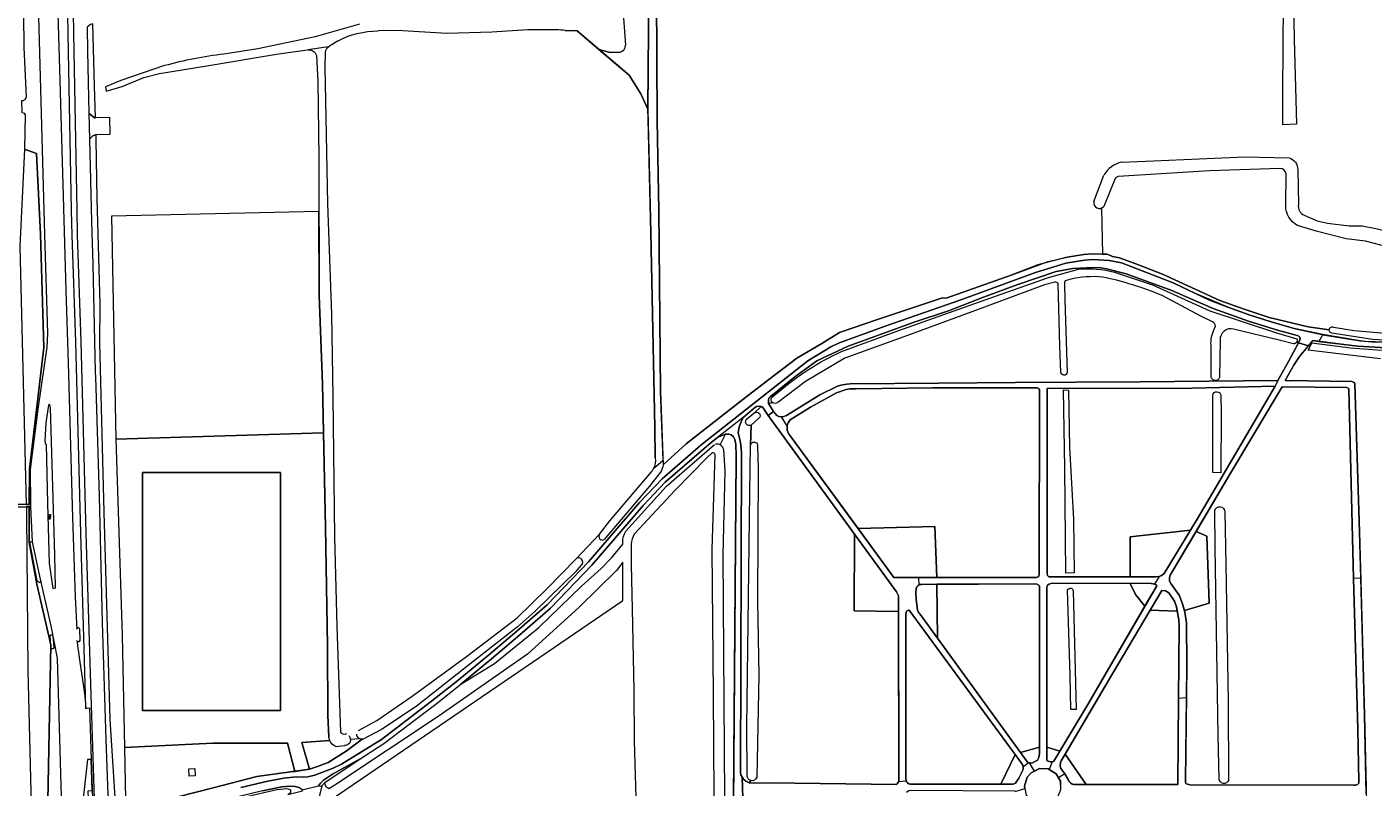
# Model space of a CAD drawing. Header units: metres. Extents: x 209813 to 223847, y 571801 to 587119.
# Tile 358 of 656: x 221449 to 221948, y 576549 to 576831. Entities that reach past the tile are written whole.
import ezdxf
from ezdxf.enums import TextEntityAlignment as Align

# ---------------------------------------------------------------- set-up
doc = ezdxf.new("R2010")
doc.units = ezdxf.units.M
for name, color, linetype, lineweight in [('B-RO-GR-BEPLANTING_CULTUUR_BOSPLANTSOEN-GV', 8, 'Continuous', 0), ('B-RO-GR-BOS_GEMENGD-GV', 8, 'Continuous', 0), ('B-RO-GR-GRAS-GV', 8, 'Continuous', 0), ('B-RO-IE-MEUBILAIR_ZONNEPANEEL-S', 8, 'Continuous', 0), ('B-RO-KL-TELPUNT_TELKAST-S', 8, 'Continuous', 0), ('B-RO-OG-TERREIN_CULTUURSCHEIDING-GV', 8, 'Continuous', 0), ('B-RO-OG-WATER_GREPPEL-GV', 8, 'Continuous', 0), ('B-RO-OG-WEG-GV', 8, 'Continuous', 0), ('B-RO-VH-VERHARDING_HALFVERHARDING-GV', 8, 'Continuous', 0), ('B-RO-VH-VERHARDING_PUIN-GV', 8, 'Continuous', 0), ('B-RO-VH-VERHARDING_STRAATBAKSTEEN-GV', 8, 'Continuous', 0), ('B-RO-VH-VERHARDING_TEGEL-GV', 8, 'Continuous', 0)]:
    doc.layers.add(name, color=color, linetype=linetype, lineweight=lineweight)
doc.styles.add('NLCS-ISO', font='txt')

# ---------------------------------------------------------------- blocks, each defined once
blk = doc.blocks.new('SIE-ZONNEPANEEL-SO')
at = {"color": 0, "linetype": 'ByBlock', "lineweight": 18}
for points in [[(-1.475, 0.1), (-1.275, 0.9)], [(-1.475, 0.1), (-0.575, 0.1)], [(-1.275, 0.9), (-0.375, 0.9)], [(-1.225, 1.1), (-1, 2)], [(-1.225, 1.1), (-0.325, 1.1)], [(-1, 2), (-0.1, 2)], [(-0.575, 0.1), (-0.375, 0.9)], [(-0.375, 0.1), (-0.175, 0.9)], [(-0.375, 0.1), (0.425, 0.1)], [(-0.325, 1.1), (-0.1, 2)], [(-0.175, 0.9), (0.625, 0.9)], [(-0.125, 1.1), (0.1, 2)], [(-0.125, 1.1), (0.675, 1.1)], [(0.1, 2), (0.9, 2)], [(0.425, 0.1), (0.625, 0.9)], [(0.625, 0.1), (0.825, 0.9)], [(0.625, 0.1), (1.525, 0.1)], [(0.675, 1.1), (0.9, 2)], [(0.825, 0.9), (1.725, 0.9)], [(0.875, 1.1), (1.1, 2)], [(0.875, 1.1), (1.775, 1.1)], [(1.1, 2), (2, 2)], [(1.525, 0.1), (1.725, 0.9)], [(1.775, 1.1), (2, 2)], [(-2, -2), (-1.775, -1.1)], [(-2, -2), (-1.1, -2)], [(-1.775, -1.1), (-0.875, -1.1)], [(-1.725, -0.9), (-1.525, -0.1)], [(-1.725, -0.9), (-0.825, -0.9)], [(-1.525, -0.1), (-0.625, -0.1)], [(-1.1, -2), (-0.875, -1.1)], [(-0.9, -2), (-0.675, -1.1)], [(-0.9, -2), (-0.1, -2)], [(-0.825, -0.9), (-0.625, -0.1)], [(-0.675, -1.1), (0.125, -1.1)], [(-0.625, -0.9), (-0.425, -0.1)], [(-0.625, -0.9), (0.175, -0.9)], [(-0.425, -0.1), (0.375, -0.1)], [(-0.1, -2), (0.125, -1.1)], [(0.1, -2), (0.325, -1.1)], [(0.1, -2), (1, -2)], [(0.175, -0.9), (0.375, -0.1)], [(0.325, -1.1), (1.225, -1.1)], [(0.375, -0.9), (0.575, -0.1)], [(0.375, -0.9), (1.275, -0.9)], [(0.575, -0.1), (1.475, -0.1)], [(1, -2), (1.225, -1.1)], [(1.275, -0.9), (1.475, -0.1)]]:
    blk.add_lwpolyline(points, dxfattribs=at)
blk = doc.blocks.new('SKL-TELKAST-SO')
at = {"lineweight": 18}
for points in [[(-2, 2), (2, 2), (2, 1.68), (-2, 1.68)], [(-2, 1.52), (2, 1.52), (2, -2), (-2, -2)]]:
    blk.add_lwpolyline(points, close=True, dxfattribs=at)
at = {"lineweight": 18, "style": 'NLCS-ISO'}
blk.add_text('tel', height=1.8, dxfattribs=at).set_placement((0, 0), align=Align.MIDDLE_CENTER)

msp = doc.modelspace()

# ---------------------------------------------------------------- linework, layer by layer
at = {"layer": 'B-RO-GR-BEPLANTING_CULTUUR_BOSPLANTSOEN-GV', "flags": 128}
for points in [[(221669.205, 576821.922), (221665.575, 576821.799), (221661.373, 576822.904), (221672.59, 576813.311), (221676.964, 576806.469), (221679.527, 576800.776), (221679.837, 576844.81), (221679.88, 576854.116)], [(221669.692, 576847.675), (221670.141, 576839.488), (221671.232, 576824.496)], [(221561.232, 576568.134), (221560.866, 576576.044), (221560.72, 576601.663), (221559.947, 576645.783), (221559.26, 576680.779), (221482.257, 576678.446), (221484.59, 576605.59), (221485.422, 576564.108), (221518.238, 576565.721), (221545.851, 576565.721), (221548.638, 576555.272), (221554.09, 576556.15), (221551.187, 576565.949), (221561.605, 576566.711)]]:
    msp.add_lwpolyline(points, dxfattribs=at)
for points in [[(221450.164, 576654.201), (221450.223, 576667.277), (221455.592, 576712.37), (221454.274, 576754.377), (221452.847, 576784.25), (221448.429, 576785.915), (221446.71, 576749.952), (221449.058, 576654.206)], [(221492.172, 576577.828), (221492.172, 576666.014), (221543.305, 576666.014), (221543.305, 576577.828)], [(221449.147, 576650.349), (221449.657, 576592.714), (221450.974, 576537.673), (221456.964, 576537.775), (221458.134, 576602.18), (221452.917, 576624.721), (221450.102, 576640.276), (221450.161, 576653.339), (221449.079, 576653.336)]]:
    msp.add_lwpolyline(points, close=True, dxfattribs=at)
at = {"layer": 'B-RO-GR-BEPLANTING_CULTUUR_BOSPLANTSOEN-GV'}
msp.add_lwpolyline([(221561.605, 576566.711, -0.0852529), (221561.232, 576568.134)], format="xyb", dxfattribs=at)
at = {"layer": 'B-RO-GR-BOS_GEMENGD-GV', "flags": 128}
for points in [[(221951.171, 576708.253), (221924.411, 576711.374), (221925.351, 576713.277), (221924.841, 576713.465), (221921.13, 576709.1), (221919.15, 576706.08), (221915.844, 576700.113), (221940.59, 576699.79), (221941.21, 576699.57), (221941.51, 576699.29), (221941.65, 576698.95), (221943.45, 576644.11), (221945.29, 576576.13), (221946.59, 576516.57)], [(221892.005, 576694.57), (221892.165, 576687.991), (221891.938, 576665.963), (221888.971, 576666.005), (221888.981, 576694.708)], [(221717.73, 576551.836), (221717.072, 576551.058), (221718.91, 576550.842), (221724.65, 576551.01), (221771.71, 576550.43), (221772.03, 576550.69), (221772.27, 576551.01), (221772.53, 576551.71), (221772.511, 576614.57), (221756.05, 576614.75), (221756.211, 576643.156), (221724.17, 576687.17), (221722.126, 576690.208), (221721.51, 576690.56), (221719.027, 576688.221)], [(221720.706, 576686.14), (221717.814, 576683.577), (221717.643, 576676.217)], [(221720.19, 576675.731), (221720.377, 576667.69), (221720.214, 576618.296), (221720.634, 576590.93), (221719.877, 576553.129)], [(221703.423, 576673.338), (221701.389, 576671.549), (221689.663, 576659.511), (221674.501, 576643.217)], [(221703.983, 576482.864), (221704.108, 576493.467), (221704.265, 576527.933), (221703.809, 576583.634), (221703.334, 576637.521), (221704.48, 576672.684)], [(221891.345, 576552.491), (221891.033, 576568.612), (221889.921, 576638.233), (221889.716, 576651.984)], [(221893.446, 576651.458), (221893.793, 576631.975), (221894.74, 576581.217), (221894.856, 576551.842)], [(221673.395, 576639.499), (221673.337, 576631.753), (221673.682, 576615.544), (221674.371, 576585.223), (221674.463, 576566.468), (221675.295, 576537.358), (221675.53, 576497.938), (221676.061, 576483.752)], [(221837.254, 576622.142), (221838.332, 576578.182), (221836.348, 576578.148), (221836.093, 576590.973), (221835.15, 576622.427)], [(221484.189, 576542.317), (221485.097, 576541.763), (221489.097, 576541.377), (221489.798, 576541.461), (221490.619, 576541.465), (221492.541, 576542.138), (221493.67, 576542.83), (221518.35, 576549.23), (221534.51, 576553.35), (221547.07, 576555.07), (221548.638, 576555.272), (221545.851, 576565.721), (221518.238, 576565.721), (221485.422, 576564.108), (221485.81, 576544.73), (221485.87, 576544.03)], [(221561.605, 576566.711), (221551.187, 576565.949), (221554.09, 576556.15), (221557.09, 576557.03), (221561.01, 576558.59), (221567.679, 576562.747), (221573.555, 576567.195)]]:
    msp.add_lwpolyline(points, dxfattribs=at)
for points in [[(221757.516, 576645.25), (221785.89, 576646.05), (221786.66, 576627.11), (221823.65, 576627.11), (221824.27, 576627.39), (221824.55, 576627.77), (221824.63, 576628.15), (221824.67, 576628.65), (221824.73, 576696.17), (221824.71, 576696.73), (221824.55, 576697.09), (221824.23, 576697.27), (221823.85, 576697.39), (221785.25, 576697.41), (221756.73, 576697.07), (221754.55, 576697.09), (221753.05, 576696.79), (221749.43, 576695.57), (221739.85, 576690.31), (221732.35, 576685.55), (221731.55, 576684.49), (221731.21, 576683.49), (221731.19, 576681.69), (221731.67, 576680.57)], [(221858.343, 576627.39), (221858.31, 576642.19), (221880.782, 576644.711), (221883.61, 576649.33), (221912.07, 576698.05), (221881.31, 576697.35), (221827.53, 576697.25), (221827.53, 576628.59), (221827.71, 576627.91), (221827.91, 576627.65), (221828.25, 576627.39), (221828.67, 576627.33)], [(221834.102, 576667.659), (221833.689, 576696.706), (221835.514, 576696.608), (221835.904, 576675.444), (221837.316, 576648.649), (221837.623, 576628.828), (221834.491, 576628.708)], [(221941.222, 576626.725), (221939.39, 576697.01), (221939.15, 576697.27), (221939.01, 576697.49), (221938.55, 576697.59), (221914.69, 576697.87), (221895.57, 576665.87), (221882.822, 576644.217), (221886.85, 576642.47), (221887.71, 576617.59), (221878.488, 576614.869), (221878.65, 576614.33), (221879.23, 576610.37), (221879.37, 576594.61), (221878.85, 576551.85), (221878.91, 576551.33), (221879.03, 576550.91), (221879.23, 576550.69), (221880.43, 576550.25), (221941.29, 576550.15), (221941.97, 576550.17), (221942.35, 576550.23), (221942.67, 576550.39), (221943.11, 576550.95), (221943.17, 576551.57), (221942.75, 576570.93)], [(221558.637, 576549.936), (221557.085, 576543.421), (221556.993, 576541.359), (221642.255, 576599.502), (221670.202, 576618.594), (221670.231, 576632.768), (221667.902, 576629.717), (221653.998, 576616.116), (221634.936, 576598.69), (221602.204, 576575.862), (221563.438, 576550.101), (221561.293, 576548.743), (221560.397, 576549.41), (221559.879, 576550.223), (221559.813, 576551.134)], [(221824.73, 576564.303), (221824.73, 576624.05), (221824.55, 576624.31), (221824.19, 576624.45), (221823.89, 576624.67), (221823.31, 576624.77), (221786.649, 576624.614), (221786.964, 576604.608), (221817.731, 576562.229)], [(221832.307, 576562.82), (221842.73, 576580.05), (221863.819, 576616.471), (221860.33, 576620.79), (221858.384, 576624.951), (221829.67, 576625.03), (221828.91, 576624.89), (221828.35, 576624.69), (221827.77, 576624.35), (221827.59, 576623.93), (221827.45, 576623.47), (221827.431, 576564.213)], [(221775.402, 576551.594), (221775.45, 576551.39), (221775.81, 576550.97), (221776.27, 576550.69), (221776.97, 576550.53), (221810.413, 576550.53), (221815.741, 576561.491), (221776.437, 576615.045), (221776.208, 576615.018), (221775.721, 576614.842), (221775.45, 576614.65), (221775.31, 576614.21), (221775.13, 576613.33), (221775.23, 576552.33)], [(221876.315, 576582.294), (221876.57, 576609.03), (221876.39, 576611.47), (221875.804, 576614.68), (221865.759, 576614.982), (221851.57, 576591.11), (221834.246, 576561.695), (221841.994, 576550.445), (221876.01, 576550.41)], [(221509.444, 576553.485), (221509.304, 576556.199), (221511.516, 576556.313), (221511.655, 576553.595)]]:
    msp.add_lwpolyline(points, close=True, dxfattribs=at)
at = {"layer": 'B-RO-GR-BOS_GEMENGD-GV'}
for points in [[(221888.981, 576694.708, -0.9073891), (221892.005, 576694.57)], [(221719.027, 576688.221, -0.9629635), (221720.706, 576686.14)], [(221717.643, 576676.217, -1.0443253), (221720.19, 576675.731)], [(221704.48, 576672.684, 0.4866934), (221703.423, 576673.338)], [(221889.716, 576651.984, -0.8900737), (221893.446, 576651.458)], [(221674.501, 576643.217, 0.1365506), (221673.395, 576639.499)], [(221835.15, 576622.427, -0.8160281), (221837.254, 576622.142)], [(221563.802, 576564.469, -0.1804481), (221561.605, 576566.711)], [(221569.268, 576567.271, -0.4556526), (221566.993, 576564.81)], [(221573.555, 576567.195, -0.1607042), (221572.453, 576567.504)], [(221719.877, 576553.129, -0.404821), (221717.73, 576551.836)], [(221894.856, 576551.842, -0.7642234), (221891.345, 576552.491)]]:
    msp.add_lwpolyline(points, format="xyb", dxfattribs=at)
at = {"layer": 'B-RO-GR-GRAS-GV', "flags": 128}
for points in [[(221917.506, 576908.307), (221917.819, 576902.312), (221918.243, 576884.873), (221918.26, 576874.806), (221918.645, 576853.864), (221919.21, 576826.63), (221920.045, 576795.172), (221915.017, 576794.938), (221914.939, 576807.218), (221915.215, 576840.235), (221913.14, 576908.298)], [(221682.994, 576854.773), (221682.715, 576843.273), (221683.017, 576796.394), (221683.605, 576763.32), (221684.22, 576696.123), (221685.219, 576668.942), (221693.769, 576676.623), (221701.187, 576682.501), (221714.701, 576693.16), (221724.923, 576700.928), (221734.77, 576708.459), (221744.054, 576713.844), (221750.569, 576718), (221764.717, 576722.83), (221788.758, 576730.745), (221790.106, 576730.673), (221814.183, 576739.225), (221828.022, 576744.277), (221834.947, 576745.926), (221841.125, 576746.899), (221844.373, 576747.097), (221848.13, 576747.005)], [(221642.317, 576830.155), (221635.013, 576830.168), (221621.701, 576829.323), (221605.019, 576828.807), (221586.566, 576829.854), (221579.521, 576829.757)], [(221679.603, 576797.125), (221679.527, 576800.776), (221676.964, 576806.469), (221672.59, 576813.311), (221653.302, 576829.806), (221648.914, 576829.912)], [(221564.477, 576825.996), (221561.095, 576823.847)], [(221682.255, 576671.455), (221682.055, 576682.731), (221680.582, 576754.988), (221679.603, 576797.125)], [(221913.876, 576778.733), (221887.763, 576777.831), (221853.865, 576775.832)], [(221855.151, 576781.08), (221867.027, 576781.635), (221900.859, 576783.098), (221917.3, 576782.732)], [(221844.926, 576766.48), (221848.652, 576776.321)], [(221852.853, 576774.978), (221848.551, 576764.68)], [(221916.045, 576764.994), (221916.153, 576776.905)], [(221920.483, 576778.295), (221920.791, 576765.4)], [(221847.676, 576764.061), (221848.13, 576747.005), (221849.864, 576746.962), (221850.445, 576746.681), (221851.79, 576746.16), (221854.41, 576745.6), (221861.45, 576743.02), (221870.39, 576739.62), (221891.585, 576729.836), (221900.697, 576726.616), (221909.87, 576723.518), (221924.327, 576720.056), (221932.178, 576718.901)], [(221922.885, 576761.424), (221927.669, 576759.385), (221931.534, 576758.48), (221939.53, 576757.48), (221944.45, 576757.46), (221949.49, 576756.56), (221953.13, 576755.62), (221958.93, 576755.06), (221997.79, 576754.92), (222002.092, 576755.044)], [(221999.426, 576750.027), (221997.63, 576749.98), (221957.83, 576749.76), (221951.27, 576750.38), (221945.57, 576751.8), (221938.47, 576752.7), (221927.326, 576755.545), (221920.442, 576757.649)], [(221933.71, 576719.98), (221941.436, 576718.711), (221952.908, 576717.755), (221969.744, 576717.624), (221999.412, 576717.846)], [(221572.234, 576570.428), (221579.085, 576574.133), (221592.08, 576583.201), (221612.298, 576597.861), (221631.075, 576612.145), (221642.121, 576622.95), (221652.934, 576634.035), (221661.634, 576643.209), (221665.473, 576648.094), (221680.917, 576666.285)], [(221569.268, 576567.271), (221572.453, 576567.504)]]:
    msp.add_lwpolyline(points, dxfattribs=at)
at = {"layer": 'B-RO-GR-GRAS-GV'}
for points in [[(221648.914, 576829.912, 0.037138), (221642.317, 576830.155)], [(221916.153, 576776.905, 0.3827347), (221913.876, 576778.733)], [(221917.3, 576782.732, -0.3306938), (221920.483, 576778.295)], [(221853.865, 576775.832, 0.0856752), (221852.853, 576774.978)], [(221920.442, 576757.649, -0.2827551), (221916.045, 576764.994)], [(221920.791, 576765.4, 0.3593551), (221922.885, 576761.424)], [(221932.178, 576718.901, -0.4813548), (221933.71, 576719.98)], [(221680.917, 576666.285, 0.0494693), (221681.643, 576667.518)], [(221572.453, 576567.504, -0.2591886), (221571.624, 576569.092)]]:
    msp.add_lwpolyline(points, format="xyb", dxfattribs=at)
at = {"layer": 'B-RO-GR-GRAS-GV', "flags": 128}
msp.add_lwpolyline([(221559.26, 576680.779), (221558.907, 576698.791), (221557.66, 576731.765), (221557.58, 576762.765), (221480.705, 576761.017), (221482.257, 576678.446)], close=True, dxfattribs=at)
at = {"layer": 'B-RO-GR-GRAS-GV'}
for centre, radius, start, end in [((221857.547, 576770.988), 10.372, 103.35645, 148.96903), ((221846.95, 576766.008), 2.078, 166.87458, 320.85637)]:
    msp.add_arc(centre, radius, start, end, dxfattribs=at)
at = {"layer": 'B-RO-OG-TERREIN_CULTUURSCHEIDING-GV'}
for points in [[(221848.097, 576738.525, 0.077544), (221836.026, 576737.641)], [(221831.716, 576736.096, 0.3071322), (221830.424, 576736.592)], [(221834.26, 576737.08, 0.1770887), (221834.002, 576735.895)], [(221870.199, 576731.672, 0.0470899), (221848.097, 576738.525)], [(221889.948, 576720.329, 0.330536), (221888.869, 576721.92)], [(221896.733, 576719.227, 0.5068906), (221891.721, 576715.113)], [(221888.407, 576712.448, -0.1245947), (221889.239, 576718.531)], [(221920.091, 576714.363, -0.2779764), (221918.889, 576713.796)], [(221835.014, 576703.101, -0.919471), (221832.717, 576703.291)], [(221891.537, 576701.213, -0.7568115), (221888.342, 576701.563)], [(221727.735, 576692.012, -0.3688215), (221725.761, 576692.03)]]:
    msp.add_lwpolyline(points, format="xyb", dxfattribs=at)
at = {"layer": 'B-RO-OG-TERREIN_CULTUURSCHEIDING-GV', "flags": 128}
for points in [[(221830.475, 576736.603), (221826.599, 576735.618), (221804.343, 576727.383), (221775.769, 576716.89), (221752.525, 576708.452), (221737.981, 576699.775), (221727.735, 576692.012)], [(221832.717, 576703.291), (221832.332, 576712.915), (221831.716, 576736.096)], [(221834.002, 576735.895), (221834.149, 576730.107), (221835.014, 576703.101)], [(221836.026, 576737.641), (221834.26, 576737.08)], [(221888.869, 576721.92), (221884.591, 576723.973), (221870.199, 576731.672)], [(221889.239, 576718.531), (221889.948, 576720.329)], [(221918.889, 576713.796), (221914.13, 576714.981), (221896.733, 576719.227)], [(221725.761, 576692.03), (221724.315, 576691.586), (221726.17, 576688.63), (221727.41, 576687.13), (221728.05, 576686.77), (221728.92, 576686.673), (221729.57, 576686.69), (221730.99, 576687.13), (221743.25, 576694.79), (221749.83, 576698.09), (221751.11, 576698.47), (221753.33, 576698.81), (221754.55, 576698.87), (221787.27, 576699.21), (221815.87, 576699.43), (221838.45, 576699.53), (221862.13, 576699.69), (221913.09, 576700.15), (221917.13, 576707.165), (221920.723, 576714.141), (221920.091, 576714.363)], [(221891.721, 576715.113), (221891.537, 576701.213)], [(221888.342, 576701.563), (221888.407, 576712.448)]]:
    msp.add_lwpolyline(points, dxfattribs=at)
for points in [[(221543.305, 576666.014), (221492.172, 576666.014), (221492.172, 576577.828), (221543.305, 576577.828)], [(221819.315, 576548.953), (221819.79, 576546.41), (221821.65, 576544.09), (221824.21, 576542.77), (221826.67, 576542.59), (221829.37, 576543.41), (221831.43, 576545.57), (221832.61, 576548.59), (221832.51, 576551.65), (221830.95, 576554.39), (221828.01, 576556.21), (221824.77, 576556.35), (221821.69, 576554.79), (221820.15, 576553.07), (221819.17, 576549.73)]]:
    msp.add_lwpolyline(points, close=True, dxfattribs=at)
at = {"layer": 'B-RO-OG-WATER_GREPPEL-GV', "flags": 128}
for points in [[(221679.88, 576854.116), (221679.837, 576844.81), (221679.525, 576800.493), (221680.582, 576754.988), (221682.055, 576682.731), (221682.255, 576671.455)], [(221681.643, 576667.518), (221685.156, 576670.666), (221684.22, 576696.123), (221683.605, 576763.32), (221683.017, 576796.394), (221682.715, 576843.273), (221682.994, 576854.773)], [(221572.548, 576832.212), (221556.135, 576827.546), (221534.932, 576823.128), (221522.332, 576821.171)], [(221648.914, 576829.912), (221653.302, 576829.806), (221661.373, 576822.904), (221665.575, 576821.799), (221669.205, 576821.922)], [(221561.095, 576823.847), (221553.435, 576822.752)], [(221500.327, 576816.869), (221484.11, 576811.32), (221478.436, 576808.965), (221478.676, 576807.421), (221484.574, 576809.158), (221492.61, 576812.533), (221498.467, 576813.99), (221516.057, 576816.819), (221541.828, 576821.08), (221553.215, 576822.721)], [(221556.661, 576820.647), (221557.113, 576810.954), (221557.527, 576782.7), (221557.66, 576731.765), (221558.907, 576698.791), (221559.947, 576645.783), (221560.72, 576601.663), (221560.866, 576576.044), (221561.232, 576568.134)], [(221565.704, 576569.759), (221564.325, 576608.912), (221563.504, 576642.18), (221562.849, 576693.982), (221562.289, 576724.792), (221560.837, 576765.668), (221560.286, 576797.663), (221559.874, 576816.332), (221560.046, 576821.938)], [(221563.802, 576564.469), (221566.993, 576564.81)]]:
    msp.add_lwpolyline(points, dxfattribs=at)
at = {"layer": 'B-RO-OG-WATER_GREPPEL-GV'}
for points in [[(221564.477, 576825.996, -0.1224017), (221579.521, 576829.757)], [(221560.046, 576821.938, -0.24552), (221561.095, 576823.847)], [(221669.205, 576821.922, 0.3909288), (221671.232, 576824.496)], [(221522.332, 576821.171, 0.0346458), (221500.327, 576816.869)], [(221553.435, 576822.752, -0.3559225), (221556.661, 576820.647)], [(221682.255, 576671.455, -0.1403314), (221681.643, 576667.518)], [(221567.746, 576569.143, -0.4093766), (221565.704, 576569.759)], [(221569.268, 576567.271, 0.1490825), (221568.746, 576568.476)]]:
    msp.add_lwpolyline(points, format="xyb", dxfattribs=at)
at = {"layer": 'B-RO-OG-WEG-GV', "flags": 128}
for points in [[(221471.175, 576578.428), (221471.324, 576578.654), (221472.477, 576578.779), (221473.113, 576559.69), (221473.58, 576545.05), (221474.316, 576545.072), (221473.07, 576583.67), (221471.31, 576643.61), (221469.39, 576714.58), (221468.09, 576754.1), (221467.882, 576763.264), (221466.759, 576822.055), (221464.714, 576943.23)], [(221459.28, 576885.467), (221461.394, 576815.53), (221462.744, 576768.521), (221463.685, 576733.465), (221464.554, 576706.674), (221466.248, 576649.325), (221467.182, 576619.874), (221467.748, 576608.042), (221467.776, 576608.279), (221467.935, 576608.437), (221468.108, 576608.549), (221468.337, 576608.555), (221468.536, 576608.479), (221468.714, 576608.278), (221468.759, 576608.066), (221468.858, 576603.763), (221468.682, 576603.438), (221468.493, 576603.326), (221468.262, 576603.297), (221468.013, 576603.395), (221467.907, 576603.551), (221467.825, 576603.808), (221468.949, 576595.738), (221470.117, 576587.629), (221470.707, 576583.209), (221471.175, 576578.428), (221471.073, 576583.556), (221469.313, 576643.493), (221467.393, 576714.464), (221466.093, 576753.987), (221465.883, 576763.219), (221464.76, 576821.979), (221463.62, 576884.432)], [(221447.926, 576848.363), (221448.191, 576823.629), (221449.052, 576805.202), (221448.594, 576804.354), (221447.764, 576803.865), (221447.273, 576803.864), (221447.463, 576799.536), (221448.315, 576799.208), (221448.623, 576798.601), (221448.429, 576785.915), (221452.847, 576784.25), (221454.274, 576754.377), (221455.592, 576712.37), (221450.223, 576667.277), (221450.164, 576654.201), (221450.778, 576654.199), (221450.657, 576667.202), (221453.4, 576689.576), (221456.738, 576712.479), (221457.075, 576717.65), (221455.991, 576754.237), (221453.303, 576848.694)], [(221482.123, 576543.741), (221480.21, 576574.47), (221477.95, 576651.31), (221476.29, 576714.066), (221476.51, 576728.48), (221475.314, 576767.447), (221474.977, 576789.388), (221474.914, 576791.342), (221473.701, 576790.798), (221472.535, 576789.563), (221473.247, 576759.1), (221473.69, 576743.18), (221474.59, 576703.194), (221474.67, 576701.55), (221476.13, 576657.27), (221477.21, 576610.47), (221478.53, 576566.93), (221479.31, 576546.758), (221479.97, 576544.33), (221481.35, 576542.05), (221482.77, 576540.79), (221484.274, 576540.108), (221484.189, 576542.317)], [(221528.59, 576549.31), (221538.57, 576551.63), (221544.61, 576552.81), (221549.07, 576553.25), (221551.39, 576553.07), (221553.51, 576553.25), (221556.05, 576553.89), (221562.89, 576556.45), (221565.91, 576557.93), (221580.73, 576567.05), (221590.274, 576574.437), (221599.328, 576581.261), (221609.098, 576588.964), (221620.396, 576598.329), (221630.923, 576607.221), (221642.207, 576617.018), (221657.491, 576632.896), (221665.937, 576642.694), (221676.464, 576654.991), (221684.775, 576663.748), (221699.13, 576676.22), (221738.81, 576707.46), (221747.39, 576712.7), (221750.19, 576714.06), (221767.47, 576720.36), (221795.95, 576730.2), (221823.21, 576740.18), (221834.49, 576743.62), (221841.45, 576744.78), (221844.53, 576745.02), (221850.63, 576744.68), (221855.13, 576743.74), (221874.35, 576736.34), (221887.79, 576729.92), (221894.53, 576727.34), (221902.55, 576724.48), (221910.65, 576721.86), (221919.21, 576719.48), (221930.51, 576717), (221943.63, 576714.84), (221948.15, 576714.48), (221956.59, 576714.22)], [(221932.178, 576718.901), (221924.327, 576720.056), (221909.87, 576723.518), (221900.697, 576726.616), (221891.585, 576729.836), (221870.39, 576739.62), (221861.45, 576743.02), (221854.41, 576745.6), (221851.79, 576746.16), (221850.445, 576746.681), (221849.864, 576746.962), (221844.373, 576747.097), (221841.125, 576746.899), (221834.947, 576745.926), (221824.135, 576743.074), (221814.183, 576739.225), (221790.106, 576730.673), (221788.758, 576730.745), (221764.717, 576722.83), (221750.569, 576718), (221744.054, 576713.844), (221734.77, 576708.459), (221724.923, 576700.928), (221714.701, 576693.16), (221701.187, 576682.501), (221693.769, 576676.623), (221685.219, 576668.942)], [(221920.091, 576714.363), (221920.723, 576714.141), (221921.31, 576715.28), (221921.35, 576715.66), (221921.31, 576716.2), (221920.93, 576716.58), (221920.31, 576716.9), (221913.01, 576718.8), (221902.23, 576722.16), (221889.09, 576726.9), (221880.89, 576730.38), (221873.77, 576733.56), (221856.83, 576739.66), (221849.65, 576741.58), (221847.49, 576741.88), (221844.75, 576742.02), (221837.15, 576741.7), (221830.95, 576740.6), (221816.69, 576735.74), (221804.03, 576731.04), (221791.01, 576726.02), (221778.25, 576721.74), (221753.85, 576712.88), (221742.23, 576707.4), (221733.97, 576701.56), (221724.85, 576694.14), (221724.43, 576693.6), (221724.25, 576692.92), (221724.23, 576692.12), (221724.315, 576691.586), (221725.761, 576692.03)], [(221751.381, 576710.909), (221772.197, 576718.58), (221806.298, 576730.707), (221828.11, 576738.371), (221839.183, 576741.445)], [(221852.533, 576740.364), (221866.667, 576735.659), (221887.886, 576726.037), (221912.581, 576717.785), (221920.186, 576715.62)], [(221957.33, 576712), (221942.81, 576712.84), (221937.55, 576713.46), (221926.13, 576714.98), (221924.841, 576713.465), (221925.351, 576713.277), (221925.758, 576714.1), (221940.037, 576712.287), (221956.729, 576711.07)], [(222002.033, 576714.92), (222001.672, 576714.933), (221994.065, 576714.652), (221957.379, 576714.879), (221948.252, 576715.377), (221933.123, 576717.657)], [(221725.471, 576693.983), (221727.865, 576695.79)], [(221719.027, 576688.221), (221721.51, 576690.56), (221720.81, 576690.6), (221719.85, 576690.48), (221718.91, 576689.9), (221714.93, 576686.44), (221714.13, 576684.9), (221713.43, 576683.04), (221713.05, 576680.92), (221713.85, 576677.22), (221714.207, 576673.559), (221713.842, 576554.72), (221714.059, 576553.963), (221715.032, 576552.355), (221715.896, 576551.599), (221717.072, 576551.058), (221717.73, 576551.836)], [(221716.03, 576685.659), (221718.805, 576688.012)], [(221706.332, 576676.337), (221708.35, 576680.32), (221706.93, 576679.82), (221705.37, 576679.08), (221703.05, 576677.22), (221686.004, 576662.464), (221677.783, 576653.802), (221667.283, 576641.537), (221658.803, 576631.7), (221643.431, 576615.73), (221632.077, 576605.873), (221621.535, 576596.968), (221610.214, 576587.584), (221622.618, 576595.207), (221639.133, 576608.547), (221654.966, 576623.876), (221662.188, 576630.441), (221666.343, 576634.724), (221670.302, 576639.475), (221670.31, 576640.282)], [(221707.579, 576674.678), (221708.019, 576666.543), (221707.375, 576635.511), (221707.75, 576581.586), (221707.945, 576545.408), (221707.277, 576503.075), (221707.128, 576478.582), (221707.556, 576477.059), (221710.808, 576481.365), (221712.221, 576671.789), (221712.288, 576673.653), (221712.153, 576675.099), (221712.15, 576676.44), (221711.81, 576678.34), (221711.33, 576679.28), (221710.45, 576680), (221709.57, 576680.32), (221708.35, 576680.32)], [(221716.334, 576553.655), (221716.279, 576571.832), (221717.382, 576658.576), (221717.643, 576676.217), (221717.814, 576683.577)], [(221671.394, 576644.295), (221686.41, 576660.958), (221704.29, 576676.451)], [(221684.226, 576666.134), (221680.136, 576660.964), (221663.303, 576641.167)], [(221454.066, 576625.339), (221452.941, 576625.925), (221450.221, 576640.218), (221451.405, 576640.411), (221450.786, 576653.341), (221450.161, 576653.339), (221450.102, 576640.276), (221452.917, 576624.721), (221458.134, 576602.18), (221456.964, 576537.775), (221450.974, 576537.673), (221450.935, 576539.315), (221450.72, 576538.451), (221450.374, 576538.078), (221449.712, 576538.054), (221449.429, 576538.149)], [(221661.634, 576643.209), (221652.934, 576634.035)], [(221655.294, 576632.376), (221652.884, 576629.414), (221637.758, 576614.671), (221631.09, 576608.763), (221615.269, 576596.367), (221593.596, 576579.324), (221580.725, 576570.83), (221573.957, 576567.255), (221573.757, 576567.213), (221573.555, 576567.195), (221567.679, 576562.747), (221561.01, 576558.59), (221557.09, 576557.03), (221554.09, 576556.15), (221547.07, 576555.07), (221534.51, 576553.35), (221518.35, 576549.23), (221493.67, 576542.83), (221492.541, 576542.138), (221490.619, 576541.465), (221489.798, 576541.461), (221489.097, 576541.377), (221485.097, 576541.763), (221484.189, 576542.317)], [(221449.38, 576536.539), (221462.139, 576537.031), (221462.357, 576537.368), (221460.676, 576597.249), (221458.324, 576609.253), (221454.439, 576625.869)]]:
    msp.add_lwpolyline(points, dxfattribs=at)
for points in [[(221473.707, 576832.325), (221472.865, 576832.169), (221471.619, 576831.13), (221471.773, 576822.178), (221472.307, 576799.31), (221474.357, 576797.529), (221474.713, 576797.534), (221474.336, 576809.204)], [(221459.595, 576635.407), (221457.974, 576690.099), (221457.825, 576691.123), (221457.706, 576691.268), (221457.548, 576691.306), (221457.398, 576691.187), (221457.29, 576690.983), (221456.286, 576684.472), (221455.97, 576677.838), (221456.067, 576676.755), (221456.406, 576676.619), (221456.885, 576654.522), (221457.507, 576632.428), (221458.89, 576623.12), (221459.867, 576623.251)], [(221786.66, 576627.11), (221785.89, 576646.05), (221757.516, 576645.25), (221770.79, 576627.11)], [(221880.782, 576644.711), (221858.31, 576642.19), (221858.343, 576627.39), (221868.05, 576627.41), (221868.99, 576627.49), (221869.69, 576627.75), (221870.31, 576628.07), (221870.95, 576628.65)], [(221882.822, 576644.217), (221873.61, 576628.57), (221873.15, 576627.97), (221872.95, 576627.19), (221872.91, 576626.51), (221872.97, 576625.75), (221873.39, 576624.97), (221876.55, 576620.57), (221877.63, 576617.73), (221878.488, 576614.869), (221887.71, 576617.59), (221886.85, 576642.47)], [(221756.211, 576643.156), (221756.05, 576614.75), (221772.511, 576614.57), (221772.51, 576618.93), (221772.41, 576620.31), (221772.13, 576621.13), (221771.75, 576621.81)], [(221780.156, 576624.399), (221779.77, 576624.23), (221779.31, 576623.73), (221779.03, 576623.11), (221778.95, 576621.69), (221778.99, 576619.13), (221779.51, 576615.05), (221779.75, 576614.39), (221780.07, 576613.93), (221780.37, 576613.69), (221786.964, 576604.608), (221786.649, 576624.614), (221781.07, 576624.59), (221780.41, 576624.51)], [(221867.348, 576624.628), (221866.843, 576624.802), (221866.13, 576624.93), (221858.384, 576624.951), (221860.33, 576620.79), (221863.819, 576616.471), (221868.23, 576624.09), (221867.978, 576624.41)], [(221875.804, 576614.68), (221875.51, 576616.29), (221874.75, 576618.31), (221872.75, 576621.47), (221871.51, 576622.23), (221870.15, 576622.37), (221865.759, 576614.982)], [(221458.134, 576602.18), (221457.857, 576605.344), (221457.865, 576605.611), (221458.013, 576605.78), (221458.178, 576605.903), (221458.406, 576605.925), (221458.609, 576605.864), (221458.801, 576605.675), (221458.861, 576605.467), (221459.258, 576601.181), (221459.105, 576600.845), (221458.924, 576600.72), (221458.696, 576600.675), (221458.44, 576600.755), (221458.323, 576600.904), (221458.242, 576601.047)], [(221821.097, 576558.406), (221821.63, 576558.35), (221822.13, 576558.39), (221824.01, 576559.47), (221824.546, 576560.409), (221824.73, 576562.03), (221824.73, 576564.303), (221817.731, 576562.229), (221820.33, 576558.65), (221820.87, 576558.43)], [(221827.431, 576564.213), (221827.43, 576559.41), (221827.59, 576559.13), (221828.77, 576558.77), (221829.55, 576558.81), (221830.05, 576559.09), (221832.307, 576562.82)], [(221557.43, 576549.87), (221557.97, 576549.783), (221558.637, 576549.936), (221559.813, 576551.134), (221572.89, 576559.93), (221562.55, 576554.27), (221559.23, 576552.01), (221558.09, 576550.93)], [(221815.741, 576561.491), (221810.413, 576550.53), (221814.71, 576550.53), (221815.37, 576550.69), (221815.85, 576550.91), (221817.05, 576552.71), (221818.57, 576555.73), (221818.73, 576556.21), (221818.75, 576556.77), (221818.63, 576557.35), (221818.09, 576558.29)], [(221834.246, 576561.695), (221832.77, 576559.19), (221832.51, 576558.59), (221832.47, 576557.15), (221832.67, 576556.29), (221834.25, 576554.29), (221835.83, 576551.45), (221836.19, 576551.05), (221836.87, 576550.57), (221837.45, 576550.45), (221841.994, 576550.445)], [(221487.38, 576536.073), (221487.401, 576535.031), (221493.69, 576536.61), (221506.11, 576539.91), (221518.97, 576543.25), (221541.95, 576548.57), (221545.97, 576548.87), (221547.05, 576548.39), (221547.05, 576547.37), (221546.39, 576546.85), (221546.024, 576546.64), (221551.494, 576548.069), (221551.37, 576548.41), (221550.17, 576549.29), (221548.75, 576549.69), (221546.83, 576549.81), (221543.87, 576549.59), (221536.61, 576548.09), (221500, 576539.129)]]:
    msp.add_lwpolyline(points, close=True, dxfattribs=at)
at = {"layer": 'B-RO-OG-WEG-GV'}
for points in [[(221839.183, 576741.445, -0.0770707), (221852.533, 576740.364)], [(221933.123, 576717.657, -0.3722964), (221932.178, 576718.901)], [(221920.186, 576715.62, -0.2615055), (221920.091, 576714.363)], [(221727.865, 576695.79, -0.0743055), (221751.381, 576710.909)], [(221725.761, 576692.03, -0.368969), (221725.471, 576693.983)], [(221717.814, 576683.577, -0.814305), (221716.03, 576685.659)], [(221718.805, 576688.012, -0.057481), (221719.027, 576688.221)], [(221685.219, 576668.942, -0.0984665), (221684.226, 576666.134)], [(221670.31, 576640.282, -0.1832904), (221671.394, 576644.295)], [(221454.439, 576625.869, -0.1827826), (221454.066, 576625.339)], [(221717.73, 576551.836, -0.3592952), (221716.334, 576553.655)]]:
    msp.add_lwpolyline(points, format="xyb", dxfattribs=at)
for centre, radius, start, end in [((221705.187, 576674.178), 2.443, 11.79931, 103.1324), ((221662.683, 576642.365), 1.347, 141.18024, 297.93805), ((221653.835, 576632.836), 1.53, 342.50721, 104.09581)]:
    msp.add_arc(centre, radius, start, end, dxfattribs=at)
at = {"layer": 'B-RO-VH-VERHARDING_HALFVERHARDING-GV', "flags": 128}
for points in [[(221943.918, 576626.837), (221943.45, 576644.11), (221941.65, 576698.95), (221941.51, 576699.29), (221941.21, 576699.57), (221940.59, 576699.79), (221915.844, 576700.113), (221919.15, 576706.08), (221921.13, 576709.1), (221924.506, 576713.07), (221920.723, 576714.141), (221917.13, 576707.165), (221913.09, 576700.15), (221912.07, 576698.05), (221883.61, 576649.33), (221870.95, 576628.65), (221870.31, 576628.07), (221869.69, 576627.75), (221869.165, 576627.555), (221867.348, 576624.628), (221867.978, 576624.41), (221868.23, 576624.09), (221842.73, 576580.05), (221830.05, 576559.09), (221829.422, 576558.803), (221828.367, 576555.989), (221830.95, 576554.39), (221831.806, 576552.886)], [(221913.09, 576700.15), (221862.13, 576699.69), (221838.45, 576699.53), (221815.87, 576699.43), (221787.27, 576699.21), (221754.55, 576698.87), (221753.33, 576698.81), (221751.11, 576698.47), (221749.83, 576698.09), (221743.25, 576694.79), (221730.99, 576687.13), (221729.57, 576686.69), (221728.92, 576686.673), (221731.205, 576683.063), (221731.21, 576683.49), (221731.55, 576684.49), (221732.35, 576685.55), (221739.85, 576690.31), (221749.43, 576695.57), (221753.05, 576696.79), (221754.55, 576697.09), (221756.73, 576697.07), (221785.25, 576697.41), (221823.85, 576697.39), (221824.23, 576697.27), (221824.55, 576697.09), (221824.71, 576696.73), (221824.73, 576696.17), (221824.67, 576628.65), (221824.63, 576628.15), (221824.55, 576627.77), (221824.27, 576627.39), (221823.65, 576627.11)], [(221869.165, 576627.555), (221868.99, 576627.49), (221868.05, 576627.41), (221828.67, 576627.33), (221828.25, 576627.39), (221827.91, 576627.65), (221827.71, 576627.91), (221827.53, 576628.59), (221827.53, 576697.25), (221881.31, 576697.35), (221912.07, 576698.05)], [(221879.224, 576582.571), (221879.37, 576594.61), (221879.23, 576610.37), (221878.65, 576614.33), (221877.63, 576617.73), (221876.55, 576620.57), (221873.39, 576624.97), (221872.97, 576625.75), (221872.91, 576626.51), (221872.95, 576627.19), (221873.15, 576627.97), (221873.61, 576628.57), (221895.57, 576665.87), (221914.69, 576697.87), (221938.55, 576697.59), (221939.01, 576697.49), (221939.15, 576697.27), (221939.39, 576697.01), (221941.222, 576626.725)], [(221728.92, 576686.673), (221728.05, 576686.77), (221727.41, 576687.13), (221726.17, 576688.63), (221724.17, 576687.17), (221771.75, 576621.81), (221772.13, 576621.13), (221772.41, 576620.31), (221772.51, 576618.93), (221772.53, 576551.71), (221772.435, 576551.455)], [(221823.65, 576627.11), (221770.79, 576627.11), (221731.67, 576680.57), (221731.19, 576681.69), (221731.205, 576683.063)], [(221775.402, 576551.594), (221775.23, 576552.33), (221775.13, 576613.33), (221775.31, 576614.21), (221775.45, 576614.65), (221775.721, 576614.842), (221776.208, 576615.018), (221776.437, 576615.045), (221818.09, 576558.29), (221818.63, 576557.35), (221818.707, 576556.978), (221820.61, 576558.536), (221820.33, 576558.65), (221780.37, 576613.69), (221780.07, 576613.93), (221779.75, 576614.39), (221779.51, 576615.05), (221778.99, 576619.13), (221778.95, 576621.69), (221779.03, 576623.11), (221779.31, 576623.73), (221779.77, 576624.23), (221780.156, 576624.399), (221779.963, 576627.11)], [(221780.156, 576624.399), (221780.41, 576624.51), (221781.07, 576624.59), (221823.31, 576624.77), (221823.89, 576624.67), (221824.19, 576624.45), (221824.55, 576624.31), (221824.73, 576624.05)], [(221824.73, 576624.05), (221824.73, 576562.03), (221824.546, 576560.409), (221824.01, 576559.47), (221822.13, 576558.39), (221821.63, 576558.35), (221821.097, 576558.406)], [(221829.422, 576558.803), (221828.77, 576558.77), (221827.59, 576559.13), (221827.43, 576559.41), (221827.45, 576623.47), (221827.59, 576623.93), (221827.77, 576624.35), (221828.35, 576624.69), (221828.91, 576624.89), (221829.67, 576625.03), (221866.13, 576624.93), (221866.843, 576624.802), (221867.348, 576624.628)], [(221945.928, 576546.892), (221945.29, 576576.13), (221943.918, 576626.837), (221941.222, 576626.725), (221942.75, 576570.93), (221943.17, 576551.57), (221943.11, 576550.95), (221942.67, 576550.39), (221942.35, 576550.23), (221941.97, 576550.17), (221941.29, 576550.15), (221880.43, 576550.25), (221879.23, 576550.69), (221879.03, 576550.91), (221878.91, 576551.33), (221878.85, 576551.85), (221879.224, 576582.571), (221876.315, 576582.294), (221876.01, 576550.41), (221837.45, 576550.45), (221836.87, 576550.57), (221836.19, 576551.05), (221835.83, 576551.45), (221834.162, 576554.401), (221831.806, 576552.886), (221832.51, 576551.65), (221832.593, 576549.125)], [(221834.162, 576554.401), (221832.67, 576556.29), (221832.47, 576557.15), (221832.51, 576558.59), (221832.77, 576559.19), (221851.57, 576591.11), (221870.15, 576622.37), (221871.51, 576622.23), (221872.75, 576621.47), (221874.75, 576618.31), (221875.51, 576616.29), (221876.39, 576611.47), (221876.57, 576609.03), (221876.315, 576582.294)], [(221818.707, 576556.978), (221818.75, 576556.77), (221818.73, 576556.21), (221818.57, 576555.73), (221817.05, 576552.71), (221815.85, 576550.91), (221815.37, 576550.69), (221814.71, 576550.53), (221776.97, 576550.53), (221776.27, 576550.69), (221775.81, 576550.97), (221775.45, 576551.39), (221775.402, 576551.594), (221772.435, 576551.455), (221772.27, 576551.01), (221772.03, 576550.69), (221771.71, 576550.43), (221724.65, 576551.01), (221718.91, 576550.842), (221717.072, 576551.058), (221715.896, 576551.599), (221715.032, 576552.355), (221714.481, 576553.265), (221714.719, 576545.356)], [(221775.41, 576547.582), (221776.35, 576548.19), (221776.97, 576548.29), (221815.59, 576548.09), (221815.741, 576547.844), (221819.315, 576548.953), (221819.17, 576549.73), (221820.15, 576553.07), (221821.69, 576554.79), (221822.872, 576555.389), (221821.097, 576558.406), (221820.87, 576558.43), (221820.61, 576558.536)], [(221822.872, 576555.389), (221824.77, 576556.35), (221828.01, 576556.21), (221828.367, 576555.989)]]:
    msp.add_lwpolyline(points, dxfattribs=at)
at = {"layer": 'B-RO-VH-VERHARDING_PUIN-GV', "flags": 128}
for points in [[(221929.81, 576717.154), (221919.21, 576719.48), (221910.65, 576721.86), (221902.55, 576724.48), (221894.53, 576727.34), (221882.53, 576732.36), (221874.35, 576736.34), (221855.13, 576743.74), (221850.63, 576744.68), (221844.53, 576745.02), (221841.45, 576744.78), (221834.49, 576743.62), (221823.21, 576740.18), (221795.95, 576730.2), (221767.47, 576720.36), (221750.19, 576714.06), (221747.39, 576712.7), (221738.81, 576707.46), (221699.13, 576676.22), (221684.775, 576663.748), (221676.464, 576654.991), (221665.937, 576642.694), (221657.491, 576632.896), (221642.207, 576617.018), (221630.923, 576607.221), (221620.396, 576598.329), (221609.098, 576588.964), (221599.328, 576581.261), (221590.274, 576574.437), (221580.73, 576567.05), (221565.91, 576557.93), (221562.89, 576556.45), (221556.05, 576553.89), (221553.51, 576553.25), (221551.39, 576553.07), (221549.07, 576553.25), (221544.61, 576552.81), (221538.57, 576551.63), (221528.59, 576549.31)], [(221714.93, 576686.44), (221718.91, 576689.9), (221719.85, 576690.48), (221720.81, 576690.6), (221721.51, 576690.56), (221722.126, 576690.208), (221724.17, 576687.17), (221726.17, 576688.63), (221724.315, 576691.586), (221724.23, 576692.12), (221724.25, 576692.92), (221724.43, 576693.6), (221724.85, 576694.14), (221733.97, 576701.56), (221742.23, 576707.4), (221753.85, 576712.88), (221778.25, 576721.74), (221791.01, 576726.02), (221804.03, 576731.04), (221816.69, 576735.74), (221830.95, 576740.6), (221837.15, 576741.7), (221844.75, 576742.02), (221847.49, 576741.88), (221849.65, 576741.58), (221856.83, 576739.66), (221873.77, 576733.56), (221880.89, 576730.38), (221889.09, 576726.9), (221902.23, 576722.16), (221913.01, 576718.8), (221920.31, 576716.9), (221920.93, 576716.58), (221921.31, 576716.2), (221921.35, 576715.66), (221921.31, 576715.28), (221920.723, 576714.141), (221924.506, 576713.07), (221926.13, 576714.98), (221928.383, 576714.672)], [(221956.59, 576714.22), (221945.57, 576714.64), (221943.63, 576714.84), (221929.81, 576717.154), (221928.383, 576714.672), (221942.81, 576712.84), (221957.33, 576712)], [(221714.719, 576545.356), (221714.481, 576553.265), (221714.059, 576553.963), (221713.842, 576554.72), (221714.207, 576673.559), (221713.85, 576677.22), (221713.05, 576680.92), (221713.43, 576683.04), (221714.13, 576684.9), (221714.93, 576686.44), (221705.37, 576679.08), (221706.93, 576679.82), (221708.35, 576680.32), (221709.57, 576680.32), (221710.45, 576680), (221711.33, 576679.28), (221711.81, 576678.34), (221712.15, 576676.44), (221712.153, 576675.099), (221712.288, 576673.653), (221712.221, 576671.789), (221710.67, 576462.73)], [(221551.37, 576548.41), (221557.43, 576549.87), (221558.09, 576550.93), (221559.23, 576552.01), (221562.55, 576554.27), (221572.89, 576559.93), (221581.69, 576565.55), (221591.354, 576573.029), (221600.412, 576579.855), (221610.214, 576587.584), (221621.535, 576596.968), (221632.077, 576605.873), (221643.431, 576615.73), (221658.803, 576631.7), (221667.283, 576641.537), (221677.783, 576653.802), (221686.004, 576662.464), (221703.05, 576677.22), (221705.37, 576679.08)], [(221536.61, 576548.09), (221543.87, 576549.59), (221546.83, 576549.81), (221548.75, 576549.69), (221550.17, 576549.29)]]:
    msp.add_lwpolyline(points, dxfattribs=at)
at = {"layer": 'B-RO-VH-VERHARDING_STRAATBAKSTEEN-GV', "flags": 128}
msp.add_lwpolyline([(221472.307, 576799.31), (221472.535, 576789.563), (221473.701, 576790.798), (221475.033, 576791.395), (221480.133, 576791.473), (221479.99, 576797.613), (221474.357, 576797.529)], close=True, dxfattribs=at)
at = {"layer": 'B-RO-VH-VERHARDING_TEGEL-GV', "flags": 128}
for points in [[(221444.605, 576654.223), (221444.62, 576653.324), (221450.786, 576653.341), (221450.778, 576654.199)], [(221472.082, 576544.193), (221474.357, 576544.318), (221474.316, 576545.072), (221473.575, 576545.198), (221472.086, 576545.153), (221471.982, 576548.117), (221473.48, 576548.165), (221473.113, 576559.69), (221471.707, 576559.656), (221470.084, 576544.083)]]:
    msp.add_lwpolyline(points, close=True, dxfattribs=at)
msp.add_lwpolyline([(221454.439, 576625.869), (221451.405, 576640.411), (221450.221, 576640.218), (221452.941, 576625.925), (221454.066, 576625.339)], dxfattribs=at)

# ---------------------------------------------------------------- block references
at = {"layer": 'B-RO-IE-MEUBILAIR_ZONNEPANEEL-S', "xscale": 0.2, "yscale": 0.2, "zscale": 0.2}
msp.add_blockref('SIE-ZONNEPANEEL-SO', (221457.758, 576649.343), dxfattribs=at)
at = {"layer": 'B-RO-KL-TELPUNT_TELKAST-S', "xscale": 0.2, "yscale": 0.2, "zscale": 0.2}
msp.add_blockref('SKL-TELKAST-SO', (221457.643, 576650.04), dxfattribs=at)

doc.saveas('drawing.dxf')
